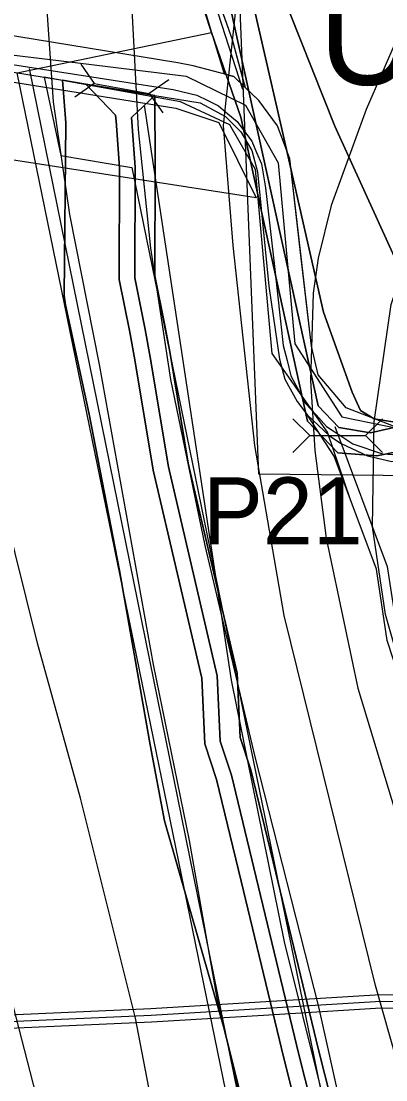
# Model space of a CAD drawing. Extents: x -1900516 to -575031, y -3809306 to -1157387.
# Drawn here: x -578093.3 to -578011.7, y -1159714.4 to -1159477.6 of the extents above; entities that cross this region are included whole.
import ezdxf

# ---------------------------------------------------------------- set-up
doc = ezdxf.new("R2010")
doc.units = 0
for name, color, linetype in [('01_PARCELY_NÁVRH_PC', 7, 'Continuous'), ('01_PARCELY_NÁVRH_ZPF', 7, 'Continuous'), ('01_PARCELY_NÁVRH_ŽP', 7, 'Continuous'), ('01_PRVKY PRŮZKUMU', 7, 'Continuous'), ('01_VRSTEVNICE', 7, 'Continuous'), ('02_KULTURY STAV', 7, 'Continuous'), ('03_PC_NÁVRH', 7, 'Continuous'), ('03_PC_OBJEKTY_NÁVRH', 7, 'Continuous'), ('04_ZPF_OP_ORGAN', 7, 'Continuous'), ('04_ZPF_OP_TECH', 7, 'Continuous'), ('05_VHO_MELIORACE', 7, 'Continuous'), ('05_VHO_V_NÁDRŽ_STAV', 7, 'Continuous'), ('06_REVITALIZACE', 7, 'Continuous'), ('06_ÚSES_BC', 7, 'Continuous'), ('06_ÚSES_BK', 7, 'Continuous'), ('06_ÚSES_IP', 7, 'Continuous'), ('07_OCH_P A POPISY TI', 7, 'Continuous'), ('07_SDĚLOVACÍ', 7, 'Continuous')]:
    doc.layers.add(name, color=color, linetype=linetype)

msp = doc.modelspace()

# ---------------------------------------------------------------- linework, layer by layer
at = {"layer": '01_PARCELY_NÁVRH_PC'}
for points in [[(-577800.12, -1159457.14), (-577929.4, -1159559.87), (-577952.99, -1159578.36), (-577960.43, -1159580.53), (-577965.42, -1159580.32), (-577973.41, -1159576.71), (-577977.23, -1159573.29), (-577990.03, -1159568.77), (-577994.5, -1159567.96), (-578010.05, -1159568.17), (-578020.63, -1159564.12), (-578026.92, -1159556.72), (-578028.4, -1159550.27), (-578033.22, -1159508.43), (-578036.02, -1159501.03), (-578040.17, -1159495.33), (-578045.79, -1159489.95), (-578054.89, -1159487.56), (-578058.31, -1159486.88), (-578118.08, -1159477.12)], [(-578143.08, -1159481.16), (-578084.11, -1159490.8), (-578078.86, -1159491.66), (-578063.42, -1159494.19), (-578053.32, -1159495.84), (-578047.61, -1159498.9), (-578044.2, -1159502.35), (-578041.73, -1159506.56), (-578040.48, -1159511.33), (-578037.94, -1159536.9), (-578035.57, -1159553.23), (-578034.37, -1159557.67), (-578031.56, -1159562.7), (-578029.3, -1159565.77), (-578024.33, -1159570.33), (-578021.76, -1159572.08), (-578015.81, -1159574.83), (-578010.42, -1159576.13)], [(-578016.82, -1159765.51), (-578031.19, -1159708.78), (-578040.74, -1159669.17), (-578046.29, -1159646.3), (-578048.79, -1159638.64), (-578049.47, -1159624.08), (-578060.38, -1159577.33), (-578064.45, -1159552.75), (-578065.59, -1159546.54), (-578067.91, -1159535.03), (-578067.82, -1159510.23), (-578068.63, -1159499.17), (-578063.42, -1159494.19), (-578078.86, -1159491.66), (-578072.23, -1159498.59), (-578072.07, -1159499.95), (-578071.32, -1159510.35), (-578071.41, -1159535.37), (-578069.03, -1159547.2), (-578067.9, -1159553.35), (-578063.81, -1159578.01), (-578052.95, -1159624.56), (-578052.26, -1159639.28), (-578049.66, -1159647.26), (-578044.14, -1159669.99), (-578034.59, -1159709.62), (-578020.24, -1159766.25)], [(-577960.89, -1159724.23), (-577978.09, -1159694.68), (-577991.93, -1159663.13), (-578004.6, -1159637.08), (-578011.41, -1159616.14), (-578013.85, -1159600.19), (-578023.34, -1159574.93), (-578029.3, -1159565.77), (-578024.33, -1159570.33), (-578021.76, -1159572.08), (-578015.81, -1159574.83), (-578010.42, -1159576.13), (-577992.04, -1159575.58), (-578007.06, -1159598.23), (-578004.49, -1159615.11), (-577998, -1159634.75), (-577985.26, -1159660.84), (-577970.93, -1159693.48), (-577954.22, -1159721.77)]]:
    msp.add_lwpolyline(points, dxfattribs=at)
at = {"layer": '01_PARCELY_NÁVRH_ZPF'}
msp.add_lwpolyline([(-578020.24, -1159766.25), (-578034.59, -1159709.62), (-578044.14, -1159669.99), (-578049.66, -1159647.26), (-578052.26, -1159639.28), (-578052.95, -1159624.56), (-578063.81, -1159578.01), (-578067.9, -1159553.35), (-578069.03, -1159547.2), (-578071.41, -1159535.37), (-578071.32, -1159510.35), (-578072.07, -1159499.95), (-578072.23, -1159498.59), (-578078.86, -1159491.66), (-578078.86, -1159491.66), (-578084.11, -1159490.8), (-578083.36, -1159500.35), (-578083.75, -1159538.99), (-578083.45, -1159541.05), (-578078.15, -1159565.52), (-578071.34, -1159600.52), (-578064.47, -1159639.51), (-578061.27, -1159656.47), (-578048.05, -1159702.53), (-578030.16, -1159773.79)], dxfattribs=at)
at = {"layer": '01_PARCELY_NÁVRH_ŽP'}
msp.add_lwpolyline([(-578012.42, -1159764.56), (-578026.82, -1159707.7), (-578036.37, -1159668.11), (-578041.96, -1159645.07), (-578044.32, -1159637.82), (-578044.99, -1159623.46), (-578055.96, -1159576.45), (-578060.02, -1159551.98), (-578061.17, -1159545.69), (-578061.17, -1159545.69), (-578061.17, -1159545.69), (-578063.41, -1159534.59), (-578063.32, -1159510.08), (-578063.42, -1159494.19), (-578068.63, -1159499.17), (-578067.82, -1159510.23), (-578067.91, -1159535.03), (-578065.59, -1159546.54), (-578064.45, -1159552.75), (-578060.38, -1159577.33), (-578049.47, -1159624.08), (-578048.79, -1159638.64), (-578046.29, -1159646.3), (-578040.74, -1159669.17), (-578031.19, -1159708.78), (-578016.82, -1159765.51)], dxfattribs=at)
at = {"layer": '01_PRVKY PRŮZKUMU'}
for p, q in [((-578055.01, -1159466.83), (-578050.74, -1159480.11)), ((-578046.07, -1159481.74), (-578051.22, -1159467.23)), ((-578050.74, -1159480.11), (-578047.94, -1159489.39)), ((-578043.78, -1159490.1), (-578046.07, -1159481.74)), ((-578047.94, -1159489.39), (-578045.79, -1159489.95)), ((-578045.79, -1159489.95), (-578043.12, -1159492.51)), ((-578043.12, -1159492.51), (-578043.78, -1159490.1))]:
    msp.add_line(p, q, dxfattribs=at)
at = {"layer": '01_VRSTEVNICE'}
for points in [[(-578059.86, -1159269.5), (-578075.85, -1159336.81), (-578082.56, -1159374.01), (-578087.6, -1159422.66), (-578088.16, -1159442.8), (-578087.88, -1159470.76), (-578086.2, -1159495.65), (-578082.56, -1159520.82), (-578075.85, -1159554.38), (-578063.83, -1159621.49), (-578055.72, -1159660.92), (-578049.57, -1159696.15), (-578031.95, -1159771.66), (-578021.88, -1159834.58), (-578019.36, -1159870.37), (-578019.64, -1159918.75), (-578021.04, -1159939.72)], [(-578155.13, -1159330.66), (-578158.21, -1159361.98), (-578158.49, -1159384.35), (-578157.51, -1159419.59), (-578156.66, -1159431.35), (-578154.29, -1159453.15), (-578143.81, -1159513.55), (-578135.14, -1159548.5), (-578130.38, -1159571.99), (-578108.71, -1159640.51), (-578099.06, -1159683.01), (-578086.9, -1159729.99), (-578084.1, -1159743.41), (-578080.89, -1159769.14), (-578080.33, -1159784.8), (-578081.31, -1159808.29), (-578083.82, -1159826.19), (-578089.7, -1159846.32), (-578103.68, -1159884.35), (-578116.26, -1159911.2), (-578122.13, -1159926.86)], [(-578063.41, -1159937.49), (-578056.14, -1159896.38), (-578053.76, -1159878.48), (-578053.76, -1159869.53), (-578050.96, -1159832.06), (-578051.38, -1159811.93), (-578056.56, -1159764.95), (-578060.47, -1159738.66), (-578067.74, -1159700.63), (-578080.05, -1159651.41), (-578089.7, -1159616.74), (-578104.8, -1159556.05), (-578117.52, -1159497.61), (-578121.43, -1159475.24), (-578126.61, -1159439.44), (-578128.7, -1159400.01), (-578127.45, -1159369.81), (-578122.83, -1159330.66)], [(-578063.41, -1159937.49), (-578056.14, -1159896.38), (-578053.76, -1159878.48), (-578053.76, -1159869.53), (-578050.96, -1159832.06), (-578051.38, -1159811.93), (-578056.56, -1159764.95), (-578060.47, -1159738.66), (-578067.74, -1159700.63), (-578080.05, -1159651.41), (-578089.7, -1159616.74), (-578104.8, -1159556.05), (-578117.52, -1159497.61), (-578121.43, -1159475.24), (-578126.61, -1159439.44), (-578128.7, -1159400.01), (-578127.45, -1159369.81), (-578122.83, -1159330.66)], [(-578009.04, -1159351.68), (-578021.32, -1159351.08), (-578028.87, -1159352.33), (-578039.64, -1159356.81), (-578044.81, -1159360.86), (-578053.06, -1159370.09), (-578059.77, -1159383.09), (-578062.57, -1159392.18), (-578066.62, -1159410.08), (-578068.72, -1159423.5), (-578069.98, -1159448.11), (-578067.18, -1159501.8), (-578064.39, -1159528.37), (-578059.91, -1159557.73), (-578052.22, -1159594.92), (-578041.04, -1159642.18), (-578026.78, -1159698.11), (-578018.81, -1159733.91), (-578000.77, -1159797.94), (-577993.92, -1159825.35), (-577988.19, -1159856.39), (-577983.99, -1159887.71), (-577979.94, -1159934.69)], [(-577949.59, -1159941.4), (-577967.91, -1159870.09), (-577974.34, -1159847.72), (-577993.08, -1159767.18), (-578014.05, -1159693.36), (-578034.46, -1159610.58), (-578041.04, -1159572.55), (-578045.93, -1159527.81), (-578048.03, -1159500.96), (-578044.39, -1159466.57), (-578040.62, -1159444.2), (-578038.1, -1159433.01), (-578035.3, -1159424.06), (-578030.83, -1159412.88), (-578028.17, -1159408.4), (-578022.86, -1159401.69), (-578017.13, -1159396.66), (-578011.26, -1159392.88), (-578006.22, -1159391.06), (-578001.19, -1159390.23), (-577994.2, -1159390.36), (-577981.89, -1159392.6), (-577963.44, -1159397.64), (-577961.6, -1159398.36)], [(-577922.04, -1159468.21), (-577931.56, -1159460.42), (-577937.43, -1159457.2), (-577948.06, -1159453.01), (-577958.12, -1159450.63), (-577969.03, -1159449.93), (-577976.58, -1159450.63), (-577986.37, -1159453.7), (-577992.52, -1159457.76), (-577996.43, -1159461.26), (-578003.15, -1159470.2), (-578009.16, -1159481.25), (-578016.15, -1159497.33), (-578023.98, -1159518.86), (-578026.92, -1159530.61), (-578028.03, -1159538.44), (-578028.59, -1159558.01), (-578027.61, -1159573.67), (-578025.1, -1159593.25), (-578017.97, -1159626.8), (-578004.4, -1159671.54), (-577989.86, -1159725.24)], [(-577916.6, -1159927.42), (-577935.05, -1159864.22), (-577950.43, -1159803.54), (-577963.3, -1159759.07), (-577973.5, -1159734.6), (-577986.65, -1159696.99), (-577998.25, -1159661.2), (-578005.1, -1159633.79), (-578011.81, -1159610.3), (-578014.75, -1159590.73), (-578014.33, -1159567.24), (-578010.56, -1159540.95), (-578008.13, -1159533.69), (-578005.52, -1159529.21), (-578001.33, -1159524.45), (-577995.59, -1159520.4), (-577987.49, -1159517.18), (-577978.54, -1159515.65), (-577971.83, -1159515.36), (-577959.52, -1159517.46), (-577944.42, -1159523.2), (-577940.94, -1159525.17)]]:
    msp.add_lwpolyline(points, dxfattribs=at)
at = {"layer": '02_KULTURY STAV'}
for points in [[(-578111.36, -1159379.31), (-578067.02, -1159381.4), (-578065.11, -1159390.08), (-578026.88, -1159563.64), (-578022.26, -1159568.49), (-578015.21, -1159569.71), (-578008.33, -1159568.09), (-577999.57, -1159566.48), (-577990.78, -1159569.56), (-577983.76, -1159575.17), (-577981.6, -1159577.29), (-577979.54, -1159579.1), (-577976.68, -1159580.77), (-577970.39, -1159582.24), (-577955.57, -1159579.59), (-577944.24, -1159573.81), (-577934.53, -1159566.72), (-577913.93, -1159549.6), (-577894.54, -1159533.9), (-577858.71, -1159506.2), (-577827.53, -1159482.75)], [(-578111.36, -1159379.31), (-578067.02, -1159381.4), (-578065.11, -1159390.08), (-578026.88, -1159563.64), (-578022.26, -1159568.49), (-578015.21, -1159569.71), (-578008.33, -1159568.09), (-577999.57, -1159566.48), (-577990.78, -1159569.56), (-577983.76, -1159575.17), (-577981.6, -1159577.29), (-577979.54, -1159579.1), (-577976.68, -1159580.77), (-577970.39, -1159582.24), (-577955.57, -1159579.59), (-577944.24, -1159573.81), (-577934.53, -1159566.72), (-577913.93, -1159549.6), (-577894.54, -1159533.9), (-577858.71, -1159506.2), (-577827.53, -1159482.75)], [(-578043.5, -1159464.61), (-578035.31, -1159500.44), (-578025.67, -1159542.73), (-578019.25, -1159560.61), (-578017.42, -1159564.67), (-578014.32, -1159566.56), (-578007.9, -1159567.6), (-577979.57, -1159560.18), (-577979.43, -1159560.78), (-577978.71, -1159564.44), (-577977.76, -1159569.39), (-577983.76, -1159575.17), (-577990.78, -1159569.56), (-577999.57, -1159566.48), (-578008.33, -1159568.09), (-578015.21, -1159569.71), (-578022.26, -1159568.49), (-578026.88, -1159563.64), (-578065.11, -1159390.08)], [(-578093.79, -1159393.53), (-578084.69, -1159396.84), (-578077, -1159402.55), (-578070.14, -1159415.45), (-578050.74, -1159480.11), (-578044.18, -1159499.04), (-578029.25, -1159567.06), (-578022.51, -1159574.15), (-578013.73, -1159574.82), (-578004.95, -1159573.03), (-578005.78, -1159582.94), (-578007.06, -1159598.23), (-578004.49, -1159615.11), (-577998, -1159634.75), (-577970.93, -1159693.48), (-577954.22, -1159721.77), (-577948.61, -1159737.63), (-577943.66, -1159775.15), (-577915.81, -1159831.46), (-577882.81, -1159865.04), (-577867.61, -1159911.45), (-577829.25, -1160003.86)], [(-577825.12, -1159485.18), (-577857.06, -1159509.05), (-577891.97, -1159536.15), (-577912.67, -1159552.98), (-577934.2, -1159571.55), (-577941.84, -1159577.37), (-577953.16, -1159583.03), (-577970.43, -1159586.02), (-577979.04, -1159584.43), (-577983.6, -1159581.7), (-577987.05, -1159577.94), (-577996.96, -1159572.97), (-578004.95, -1159573.03), (-578013.73, -1159574.82), (-578022.51, -1159574.15), (-578029.25, -1159567.06), (-578044.18, -1159499.04), (-578050.74, -1159480.11), (-578070.14, -1159415.45), (-578077, -1159402.55), (-578084.69, -1159396.84), (-578093.79, -1159393.53)], [(-577825.12, -1159485.18), (-577857.06, -1159509.05), (-577891.97, -1159536.15), (-577912.67, -1159552.98), (-577934.2, -1159571.55), (-577941.84, -1159577.37), (-577953.16, -1159583.03), (-577970.43, -1159586.02), (-577979.04, -1159584.43), (-577983.6, -1159581.7), (-577987.05, -1159577.94), (-577996.96, -1159572.97), (-578004.95, -1159573.03), (-578013.73, -1159574.82), (-578022.51, -1159574.15), (-578029.25, -1159567.06), (-578044.18, -1159499.04), (-578050.74, -1159480.11), (-578070.14, -1159415.45), (-578077, -1159402.55), (-578084.69, -1159396.84), (-578093.79, -1159393.53)], [(-577930.25, -1159466.65), (-577927.36, -1159477.98), (-577924.41, -1159478.25), (-577925.23, -1159488.97), (-577923.09, -1159498.37), (-577930.89, -1159511.28), (-577937.78, -1159520.77), (-577945, -1159529.53), (-577961.26, -1159547.55), (-577972.49, -1159556.75), (-577976.31, -1159559.25), (-577976.13, -1159559.9), (-577973.64, -1159566.35), (-577977.76, -1159569.39), (-577978.71, -1159564.44), (-577979.43, -1159560.78), (-577979.57, -1159560.18), (-578007.9, -1159567.6), (-578014.32, -1159566.56), (-578017.42, -1159564.67), (-578019.25, -1159560.61), (-578025.67, -1159542.73), (-578035.31, -1159500.44), (-578043.5, -1159464.61)], [(-577933.76, -1159476.6), (-577935.08, -1159487.57), (-577937.92, -1159492.99), (-577942.37, -1159499.5), (-577958.16, -1159514.56), (-577980.75, -1159535.57), (-577982.75, -1159536.63), (-577989.19, -1159539), (-577998.65, -1159541.63), (-578001.72, -1159541.92), (-578004.61, -1159541.06), (-578007.49, -1159535.44), (-578023.13, -1159501.09), (-578035.91, -1159468.91)], [(-578035.91, -1159468.91), (-578023.13, -1159501.09), (-578007.49, -1159535.44), (-578004.61, -1159541.06), (-578001.72, -1159541.92), (-577998.65, -1159541.63), (-577989.19, -1159539), (-577982.75, -1159536.63), (-577980.75, -1159535.57), (-577958.16, -1159514.56), (-577942.37, -1159499.5), (-577937.92, -1159492.99), (-577935.08, -1159487.57), (-577933.76, -1159476.6)]]:
    msp.add_lwpolyline(points, dxfattribs=at)
at = {"layer": '03_PC_NÁVRH'}
for points in [[(-578099.93, -1159484.58), (-578078.17, -1159487.22), (-578056.41, -1159489.87), (-578043.12, -1159496.41), (-578035.86, -1159509.32), (-578033.96, -1159529.54), (-578032.07, -1159549.77), (-578021.61, -1159566.08), (-578002.64, -1159570.02), (-577992.99, -1159570.03), (-577984.06, -1159573.7), (-577980.32, -1159576.44), (-577961.17, -1159583.99), (-577946.02, -1159578.38), (-577933.68, -1159568.32), (-577909.24, -1159548.14), (-577862.38, -1159511.4), (-577827.59, -1159484.78)], [(-578091.55, -1159488.17), (-577997.31, -1159951.32), (-577911.28, -1160367.3), (-577839.01, -1160491.1), (-577770.89, -1160536.73)], [(-578023.15, -1159568.31), (-578011.41, -1159599.56), (-578008.97, -1159615.56), (-578002.28, -1159636.14), (-577989.66, -1159662.08), (-577975.86, -1159693.55), (-577958.62, -1159723.17), (-577953.01, -1159738.7), (-577949.9, -1159757.11), (-577948.19, -1159775.09), (-577942.55, -1159789.95), (-577930.67, -1159810.61), (-577919.79, -1159833.58), (-577907, -1159848.6), (-577886.36, -1159867.89), (-577878.34, -1159888.48), (-577871.74, -1159913.25), (-577855.47, -1159948.11)]]:
    msp.add_lwpolyline(points, dxfattribs=at)
at = {"layer": '03_PC_OBJEKTY_NÁVRH'}
for points in [[(-578376.22, -1159443.53), (-578059.35, -1159492.91), (-578054.04, -1159494.14), (-578051.6, -1159495.35), (-578049.16, -1159496.57), (-578047.07, -1159498.32), (-578044.98, -1159500.07), (-578043.36, -1159502.27), (-578041.74, -1159504.46), (-578040.67, -1159506.97), (-578039.6, -1159509.48), (-578039.15, -1159512.17), (-578038.7, -1159514.85), (-578036.69, -1159532.49), (-578034.68, -1159550.12), (-578033.85, -1159553.53), (-578033.02, -1159556.93), (-578031.37, -1159560.02), (-578029.72, -1159563.12), (-578027.36, -1159565.7), (-578024.99, -1159568.29), (-578022.06, -1159570.2), (-578019.12, -1159572.12), (-578012.49, -1159574.38), (-578008.99, -1159574.65)], [(-578080, -1159487.18), (-578076.98, -1159491.53), (-578081.33, -1159494.56)], [(-578060.32, -1159490.71), (-578064.67, -1159493.74), (-578061.64, -1159498.1)], [(-578076.98, -1159491.53), (-578064.67, -1159493.74)], [(-578032.52, -1159566.56), (-578028.77, -1159570.31), (-578032.52, -1159574.06)], [(-578012.52, -1159566.56), (-578016.27, -1159570.31), (-578012.52, -1159574.06)], [(-578028.77, -1159570.31), (-578016.27, -1159570.31)]]:
    msp.add_lwpolyline(points, dxfattribs=at)
at = {"layer": '04_ZPF_OP_ORGAN'}
for points in [[(-577999.76, -1159951.82), (-578046.88, -1159720.25), (-578094.27, -1159489.18), (-578050.74, -1159480.11), (-578065.41, -1159435.27), (-578071.33, -1159415.92), (-578078.3, -1159403.12), (-578085.88, -1159397.54), (-578096.34, -1159394.57)], [(-577999.76, -1159951.82), (-578046.88, -1159720.25), (-578094.27, -1159489.18), (-578050.74, -1159480.11), (-578065.41, -1159435.27), (-578071.33, -1159415.92), (-578078.3, -1159403.12), (-578085.88, -1159397.54), (-578096.34, -1159394.57)], [(-577960.89, -1159724.23), (-577978.09, -1159694.68), (-577991.93, -1159663.13), (-578004.6, -1159637.08), (-578011.41, -1159616.14), (-578013.84, -1159600.19), (-578019.67, -1159584.69), (-578024.78, -1159569.53), (-578037.2, -1159551.97), (-578040.9, -1159510.8), (-578046.65, -1159500.76), (-578057.67, -1159495.63), (-578088.18, -1159490.12), (-578084.47, -1159507.62), (-578068.6, -1159510.36), (-577894.36, -1160361.27)], [(-578046.65, -1159500.76), (-578057.67, -1159495.63), (-578088.18, -1159490.12), (-578084.47, -1159507.62), (-578068.6, -1159510.36), (-577894.36, -1160361.27)], [(-577857.02, -1159949.11), (-577874.09, -1159914.13), (-577880.72, -1159889.26), (-577888.48, -1159869.33), (-577908.81, -1159850.33), (-577921.91, -1159834.95), (-577932.89, -1159811.77), (-577944.82, -1159791.02), (-577950.65, -1159775.66), (-577952.38, -1159757.44), (-577955.44, -1159739.34), (-577960.89, -1159724.23), (-577978.09, -1159694.68), (-577991.93, -1159663.13), (-578004.6, -1159637.08), (-578011.41, -1159616.14), (-578013.84, -1159600.19), (-578019.67, -1159584.69), (-578024.78, -1159569.53), (-578037.2, -1159551.97), (-578040.9, -1159510.8), (-578046.65, -1159500.76)]]:
    msp.add_lwpolyline(points, dxfattribs=at)
at = {"layer": '04_ZPF_OP_TECH'}
for points in [[(-578030.16, -1159773.79), (-578048.05, -1159702.53), (-578061.27, -1159656.47), (-578064.47, -1159639.51), (-578071.34, -1159600.52), (-578078.15, -1159565.52), (-578083.45, -1159541.05), (-578083.75, -1159538.99), (-578083.36, -1159500.35), (-578084.11, -1159490.8), (-578078.86, -1159491.66), (-578063.42, -1159494.19), (-578063.32, -1159510.08), (-578063.41, -1159534.59), (-578061.17, -1159545.69), (-578060.02, -1159551.98), (-578055.96, -1159576.45), (-578044.99, -1159623.46), (-578044.32, -1159637.82), (-578041.96, -1159645.07), (-578036.37, -1159668.11), (-578026.82, -1159707.7), (-578012.42, -1159764.56)], [(-578012.42, -1159764.56), (-578026.82, -1159707.7), (-578036.37, -1159668.11), (-578041.96, -1159645.07), (-578044.32, -1159637.82), (-578044.99, -1159623.46), (-578055.96, -1159576.45), (-578060.02, -1159551.98), (-578061.17, -1159545.69), (-578063.41, -1159534.59), (-578063.32, -1159510.08), (-578063.42, -1159494.19), (-578078.86, -1159491.66), (-578084.11, -1159490.8), (-578083.36, -1159500.35), (-578083.75, -1159538.99), (-578083.45, -1159541.05), (-578078.15, -1159565.52), (-578071.34, -1159600.52), (-578064.47, -1159639.51), (-578061.27, -1159656.47), (-578048.05, -1159702.53), (-578030.16, -1159773.79)]]:
    msp.add_lwpolyline(points, dxfattribs=at)
at = {"layer": '05_VHO_MELIORACE'}
msp.add_lwpolyline([(-578248.74, -1160014.72), (-578022.3, -1159907.94), (-577938, -1159868.19), (-577918.84, -1159846.14), (-577899.88, -1159845.06), (-577878.21, -1159826.63), (-577835.96, -1159827.71), (-577756.33, -1159909.56), (-577692.58, -1159847.53), (-577716.78, -1159786.52), (-577732.55, -1159746.77), (-577677.24, -1159699.79), (-577655.03, -1159661.85), (-577676.15, -1159619.57), (-577753.62, -1159537.18), (-577838.66, -1159517.66), (-577917.75, -1159517.12), (-577942.67, -1159580), (-578040.18, -1159578.91), (-578045.06, -1159456.41), (-578064.01, -1159434.19), (-578145.81, -1159437.98)], dxfattribs=at)
at = {"layer": '05_VHO_V_NÁDRŽ_STAV'}
msp.add_lwpolyline([(-577933.76, -1159476.6), (-577935.08, -1159487.57), (-577937.92, -1159492.99), (-577942.37, -1159499.5), (-577958.16, -1159514.56), (-577980.75, -1159535.57), (-577982.75, -1159536.63), (-577989.19, -1159539), (-577998.65, -1159541.63), (-578001.72, -1159541.92), (-578004.61, -1159541.06), (-578007.49, -1159535.44), (-578023.13, -1159501.09), (-578035.91, -1159468.91)], dxfattribs=at)
at = {"layer": '06_REVITALIZACE'}
msp.add_lwpolyline([(-578425.9, -1159430.23), (-578408.49, -1159392.56), (-578395.36, -1159375.26), (-578381.6, -1159370.94), (-578084.38, -1159393.47), (-578068.66, -1159415.82), (-578043.81, -1159492.79)], dxfattribs=at)
at = {"layer": '06_ÚSES_BC'}
msp.add_lwpolyline([(-578010.05, -1159568.17), (-578020.63, -1159564.12), (-578026.92, -1159556.72), (-578028.4, -1159550.27), (-578030.81, -1159529.35), (-578033.22, -1159508.43), (-578036.02, -1159501.03), (-578040.17, -1159495.33), (-578043.12, -1159492.51), (-578046.07, -1159481.74), (-578051.22, -1159467.23)], dxfattribs=at)
at = {"layer": '06_ÚSES_BK'}
for p, q in [((-578058.76, -1159497.05), (-578049.12, -1159500.23)), ((-578049.12, -1159500.23), (-578040.79, -1159517.11))]:
    msp.add_line(p, q, dxfattribs=at)
for points in [[(-578415.81, -1159438.09), (-578341.93, -1159451.53), (-578058.76, -1159497.05)], [(-578040.79, -1159517.11), (-578343.81, -1159469.99), (-578417.11, -1159456)]]:
    msp.add_lwpolyline(points, dxfattribs=at)
at = {"layer": '06_ÚSES_IP'}
msp.add_lwpolyline([(-577782.67, -1160498.22), (-577822.26, -1160476.54), (-577894.45, -1160357.36), (-577943.45, -1160120.95), (-578007.84, -1159833.73), (-578013.92, -1159765.98), (-578034.43, -1159683.58), (-578046.29, -1159625), (-578065.74, -1159496.39)], dxfattribs=at)
at = {"layer": '07_OCH_P A POPISY TI'}
for points in [[(-578114.64, -1159700.72), (-578064.34, -1159698.46), (-578014.12, -1159695.42), (-577994.77, -1159695.26), (-577975.42, -1159695.09), (-577967.39, -1159695.38), (-577963.68, -1159694.01), (-577952.96, -1159688.75), (-577951.56, -1159688.15), (-577946.01, -1159685.78), (-577942.36, -1159684.21), (-577927.88, -1159677.68), (-577913.4, -1159671.14), (-577890.82, -1159660.47), (-577868.19, -1159649.77), (-577857.34, -1159644.9), (-577846.5, -1159640.02)], [(-578114.53, -1159703.72), (-578064.18, -1159701.46), (-578039.1, -1159699.94), (-578014.02, -1159698.42), (-577994.74, -1159698.26), (-577975.46, -1159698.09), (-577966.9, -1159698.4), (-577962.5, -1159696.77), (-577951.71, -1159691.48), (-577950.38, -1159690.91), (-577944.83, -1159688.54), (-577941.15, -1159686.95), (-577926.65, -1159680.41), (-577912.14, -1159673.86), (-577889.54, -1159663.18), (-577889.54, -1159663.18), (-577866.93, -1159652.5), (-577856.07, -1159647.61), (-577845.2, -1159642.73)]]:
    msp.add_lwpolyline(points, dxfattribs=at)
at = {"layer": '07_SDĚLOVACÍ'}
msp.add_lwpolyline([(-578114.58, -1159702.22), (-578064.26, -1159699.97), (-578014.08, -1159696.92), (-577975.44, -1159696.59), (-577967.14, -1159696.89), (-577963.09, -1159695.39), (-577962.64, -1159695.17), (-577955.46, -1159691.65), (-577952.34, -1159690.11), (-577951.42, -1159689.72), (-577950.96, -1159689.53), (-577949.22, -1159688.79), (-577947.47, -1159688.06), (-577945.43, -1159687.17), (-577941.76, -1159685.58), (-577912.77, -1159672.5), (-577867.56, -1159651.14), (-577845.85, -1159641.37)], dxfattribs=at)

# ---------------------------------------------------------------- texts
at = {"layer": '03_PC_OBJEKTY_NÁVRH'}
msp.add_text('P21', height=15, dxfattribs=at).set_placement((-578052.63, -1159594.66))
at = {"layer": '06_ÚSES_BC'}
msp.add_text('Újezdy', height=23, dxfattribs=at).set_placement((-578026.83, -1159491.81))

doc.saveas('drawing.dxf')
